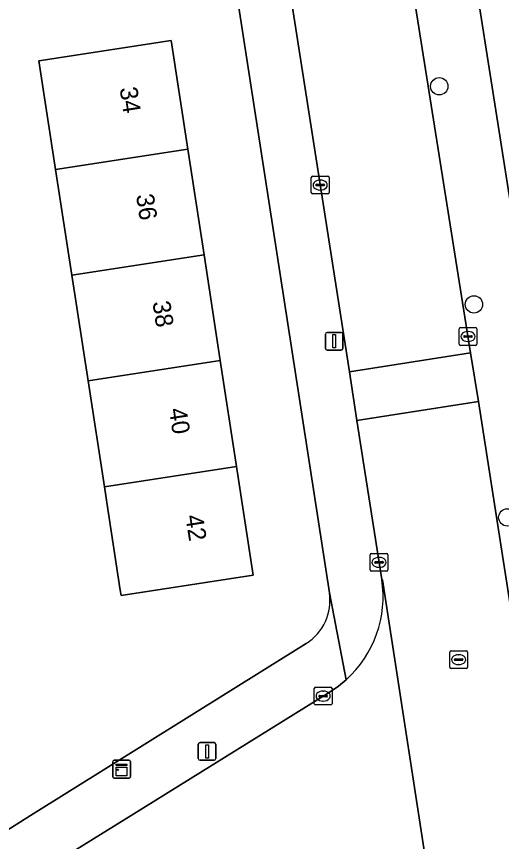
# Model space of a CAD drawing. Extents: x 160077 to 160948, y 386481 to 387498.
# Drawn here: x 160256.07 to 160283.4, y 387248.54 to 387295.04 of the extents above; entities that cross this region are included whole.
import ezdxf

# ---------------------------------------------------------------- set-up
doc = ezdxf.new("R2010")
doc.units = 0
for name, color, linetype in [('IMGEO_Boom', 7, 'Continuous'), ('IMGEO_Erf', 7, 'Continuous'), ('IMGEO_Kast', 7, 'Continuous'), ('IMGEO_Kolk', 7, 'Continuous'), ('IMGEO_Lichtmast', 7, 'Continuous'), ('IMGEO_Pand', 7, 'Continuous'), ('IMGEO_Pand_nummerreeks', 7, 'Continuous'), ('IMGEO_Rijbaan_lokaal_open', 7, 'Continuous'), ('IMGEO_Rioolput', 7, 'Continuous'), ('IMGEO_Voetpad_open', 7, 'Continuous')]:
    doc.layers.add(name, color=color, linetype=linetype)

msp = doc.modelspace()

# ---------------------------------------------------------------- linework, layer by layer
at = {"layer": 'IMGEO_Boom'}
for centre in [(160279.891, 387291.102), (160281.849, 387278.808), (160283.73, 387266.804)]:
    msp.add_circle(centre, 0.489, dxfattribs=at)
at = {"layer": 'IMGEO_Erf'}
for points in [[(160301.814, 387326.925), (160277.816, 387323.142), (160287.045, 387264.59)], [(160268.179, 387298.227), (160244.041, 387294.473), (160244.935, 387288.727), (160247.466, 387289.115), (160248.12, 387284.853), (160245.589, 387284.465), (160249.833, 387256.711), (160251.499, 387253.52), (160254.584, 387248.579), (160256.86, 387250), (160272.398, 387259.702)], [(160273.704, 387262.548), (160268.179, 387298.227)]]:
    msp.add_lwpolyline(points, dxfattribs=at)
msp.add_lwpolyline([(160261.922, 387262.702), (160261.163, 387267.644), (160261.026, 387268.535), (160260.11, 387274.495), (160259.195, 387280.456), (160258.279, 387286.416), (160257.337, 387292.547), (160264.783, 387293.691), (160265.725, 387287.56), (160266.641, 387281.6), (160267.557, 387275.639), (160268.472, 387269.679), (160269.414, 387263.549), (160261.968, 387262.405)], close=True, dxfattribs=at)
msp.add_arc((160270.897, 387262.113), 2.84, 301.8984, 8.8018, dxfattribs=at)
at = {"layer": 'IMGEO_Kast'}
for p, q in [((160261.495, 387252.19), (160261.495, 387253.031)), ((160261.495, 387253.031), (160261.495, 387252.19)), ((160261.57, 387253.115), (160262.411, 387253.115)), ((160262.411, 387253.115), (160261.57, 387253.115)), ((160262.495, 387253.04), (160262.495, 387252.199)), ((160262.495, 387252.199), (160262.495, 387253.04)), ((160262.42, 387252.115), (160261.579, 387252.115)), ((160261.579, 387252.115), (160262.42, 387252.115))]:
    msp.add_line(p, q, dxfattribs=at)
for points in [[(160261.69, 387252.905), (160262.29, 387252.905), (160262.29, 387252.82), (160261.69, 387252.82), (160261.69, 387252.905)], [(160261.69, 387252.73), (160262.29, 387252.73), (160262.29, 387252.241), (160261.69, 387252.241), (160261.69, 387252.73)]]:
    msp.add_lwpolyline(points, dxfattribs=at)
msp.add_circle((160261.774, 387252.579), 0.0377, dxfattribs=at)
for centre, start, end in [((160261.573, 387253.037), 92.4484, 184.2845), ((160261.573, 387253.037), 92.4484, 184.2845), ((160262.417, 387253.037), 2.4484, 94.2845), ((160262.417, 387253.037), 2.4484, 94.2845), ((160261.573, 387252.193), 182.4484, 274.2845), ((160261.573, 387252.193), 182.4484, 274.2845), ((160262.417, 387252.193), 272.4484, 4.2845), ((160262.417, 387252.193), 272.4484, 4.2845)]:
    msp.add_arc(centre, 0.0779, start, end, dxfattribs=at)
at = {"layer": 'IMGEO_Kolk'}
for p, q in [((160272.685, 387285.111), (160272.685, 387285.963)), ((160272.76, 387286.037), (160273.612, 387286.037)), ((160273.686, 387285.963), (160273.686, 387285.111)), ((160272.944, 387285.531), (160272.944, 387285.543)), ((160273.382, 387285.494), (160272.984, 387285.494)), ((160272.987, 387285.58), (160273.385, 387285.58)), ((160273.173, 387285.817), (160273.198, 387285.817)), ((160273.428, 387285.543), (160273.428, 387285.531)), ((160273.612, 387285.037), (160272.76, 387285.037)), ((160273.196, 387285.257), (160273.171, 387285.257)), ((160281.013, 387276.574), (160281.013, 387277.426)), ((160281.088, 387277.5), (160281.94, 387277.5)), ((160281.315, 387277.043), (160281.713, 387277.043)), ((160281.501, 387277.28), (160281.526, 387277.28)), ((160282.014, 387277.426), (160282.014, 387276.574)), ((160281.272, 387276.994), (160281.272, 387277.006)), ((160281.71, 387276.957), (160281.312, 387276.957)), ((160281.524, 387276.72), (160281.499, 387276.72)), ((160281.756, 387277.006), (160281.756, 387276.994)), ((160281.94, 387276.5), (160281.088, 387276.5)), ((160276.001, 387263.844), (160276.001, 387264.696)), ((160276.076, 387264.77), (160276.928, 387264.77)), ((160276.489, 387264.55), (160276.514, 387264.55)), ((160277.002, 387264.696), (160277.002, 387263.844)), ((160276.26, 387264.264), (160276.26, 387264.276)), ((160276.698, 387264.227), (160276.3, 387264.227)), ((160276.303, 387264.313), (160276.701, 387264.313)), ((160276.744, 387264.276), (160276.744, 387264.264)), ((160276.928, 387263.77), (160276.076, 387263.77)), ((160276.512, 387263.99), (160276.487, 387263.99)), ((160272.851, 387256.306), (160272.851, 387257.158)), ((160272.926, 387257.232), (160273.778, 387257.232)), ((160273.852, 387257.158), (160273.852, 387256.306)), ((160273.11, 387256.726), (160273.11, 387256.738)), ((160273.548, 387256.689), (160273.15, 387256.689)), ((160273.153, 387256.775), (160273.551, 387256.775)), ((160273.339, 387257.012), (160273.364, 387257.012)), ((160273.594, 387256.738), (160273.594, 387256.726)), ((160273.778, 387256.232), (160272.926, 387256.232)), ((160273.362, 387256.452), (160273.337, 387256.452))]:
    msp.add_line(p, q, dxfattribs=at)
for points in [[(160272.685, 387285.111), (160272.685, 387285.963)], [(160272.76, 387286.037), (160273.612, 387286.037)], [(160273.686, 387285.963), (160273.686, 387285.111)], [(160273.612, 387285.037), (160272.76, 387285.037)], [(160281.013, 387276.574), (160281.013, 387277.426)], [(160281.088, 387277.5), (160281.94, 387277.5)], [(160282.014, 387277.426), (160282.014, 387276.574)], [(160281.94, 387276.5), (160281.088, 387276.5)], [(160276.001, 387263.844), (160276.001, 387264.696)], [(160276.076, 387264.77), (160276.928, 387264.77)], [(160277.002, 387264.696), (160277.002, 387263.844)], [(160276.928, 387263.77), (160276.076, 387263.77)], [(160272.851, 387256.306), (160272.851, 387257.158)], [(160272.926, 387257.232), (160273.778, 387257.232)], [(160273.852, 387257.158), (160273.852, 387256.306)], [(160273.778, 387256.232), (160272.926, 387256.232)]]:
    msp.add_lwpolyline(points, dxfattribs=at)
for centre, radius, start, end in [((160272.762, 387285.961), 0.0765, 91.552, 178.448), ((160272.762, 387285.961), 0.0765, 91.552, 178.448), ((160273.61, 387285.961), 0.0765, 1.552, 88.448), ((160273.61, 387285.961), 0.0765, 1.552, 88.448), ((160272.984, 387285.54), 0.0403, 85.8775, 175.7526), ((160272.981, 387285.53), 0.0366, 178.938, 274.7102), ((160273.385, 387285.537), 0.043, 264.8664, 352.4533), ((160273.389, 387285.542), 0.0386, 1.7309, 96.639), ((160272.762, 387285.113), 0.0765, 181.552, 268.448), ((160272.762, 387285.113), 0.0765, 181.552, 268.448), ((160273.61, 387285.113), 0.0765, 271.552, 358.448), ((160273.61, 387285.113), 0.0765, 271.552, 358.448), ((160281.09, 387277.424), 0.0765, 91.552, 178.448), ((160281.09, 387277.424), 0.0765, 91.552, 178.448), ((160281.312, 387277.003), 0.0403, 85.8775, 175.7526), ((160281.717, 387277.005), 0.0386, 1.7309, 96.639), ((160281.938, 387277.424), 0.0765, 1.552, 88.448), ((160281.938, 387277.424), 0.0765, 1.552, 88.448), ((160281.309, 387276.993), 0.0366, 178.938, 274.7102), ((160281.713, 387277), 0.043, 264.8664, 352.4533), ((160281.09, 387276.576), 0.0765, 181.552, 268.448), ((160281.09, 387276.576), 0.0765, 181.552, 268.448), ((160281.938, 387276.576), 0.0765, 271.552, 358.448), ((160281.938, 387276.576), 0.0765, 271.552, 358.448), ((160276.078, 387264.694), 0.0765, 91.552, 178.448), ((160276.078, 387264.694), 0.0765, 91.552, 178.448), ((160276.926, 387264.694), 0.0765, 1.552, 88.448), ((160276.926, 387264.694), 0.0765, 1.552, 88.448), ((160276.3, 387264.273), 0.0403, 85.8775, 175.7526), ((160276.297, 387264.263), 0.0366, 178.938, 274.7102), ((160276.701, 387264.27), 0.043, 264.8664, 352.4533), ((160276.705, 387264.275), 0.0386, 1.7309, 96.639), ((160276.078, 387263.846), 0.0765, 181.552, 268.448), ((160276.078, 387263.846), 0.0765, 181.552, 268.448), ((160276.926, 387263.846), 0.0765, 271.552, 358.448), ((160276.926, 387263.846), 0.0765, 271.552, 358.448), ((160272.928, 387257.156), 0.0765, 91.552, 178.448), ((160272.928, 387257.156), 0.0765, 91.552, 178.448), ((160273.776, 387257.156), 0.0765, 1.552, 88.448), ((160273.776, 387257.156), 0.0765, 1.552, 88.448), ((160273.15, 387256.735), 0.0403, 85.8775, 175.7526), ((160273.147, 387256.725), 0.0366, 178.938, 274.7102), ((160273.551, 387256.732), 0.043, 264.8664, 352.4533), ((160273.555, 387256.737), 0.0386, 1.7309, 96.639), ((160272.928, 387256.308), 0.0765, 181.552, 268.448), ((160272.928, 387256.308), 0.0765, 181.552, 268.448), ((160273.776, 387256.308), 0.0765, 271.552, 358.448), ((160273.776, 387256.308), 0.0765, 271.552, 358.448)]:
    msp.add_arc(centre, radius, start, end, dxfattribs=at)
for centre, major_axis, ratio, start_param, end_param in [((160273.172, 387285.537), (-0.387, 0.002), 0.722429, 4.712389, 7.853982), ((160273.197, 387285.537), (-0.39, 0.002), 0.717154, 1.570796, 4.712389), ((160281.5, 387277), (-0.387, 0.002), 0.722429, 4.712389, 7.853982), ((160281.525, 387277), (-0.39, 0.002), 0.717154, 1.570796, 4.712389), ((160276.488, 387264.27), (-0.387, 0.002), 0.722429, 4.712389, 7.853982), ((160276.513, 387264.27), (-0.39, 0.002), 0.717154, 1.570796, 4.712389), ((160273.338, 387256.732), (-0.387, 0.002), 0.722429, 4.712389, 7.853982), ((160273.363, 387256.732), (-0.39, 0.002), 0.717154, 1.570796, 4.712389)]:
    msp.add_ellipse(centre, major_axis=major_axis, ratio=ratio, start_param=start_param, end_param=end_param, dxfattribs=at)
at = {"layer": 'IMGEO_Lichtmast'}
for p, q in [((160273.479, 387276.33), (160273.479, 387277.13)), ((160273.479, 387277.13), (160273.479, 387276.33)), ((160273.579, 387277.23), (160274.369, 387277.23)), ((160274.369, 387277.23), (160273.579, 387277.23)), ((160274.469, 387277.13), (160274.469, 387276.33)), ((160274.469, 387276.33), (160274.469, 387277.13)), ((160274.369, 387276.23), (160273.579, 387276.23)), ((160273.579, 387276.23), (160274.369, 387276.23)), ((160266.316, 387253.216), (160266.316, 387254.016)), ((160266.316, 387254.016), (160266.316, 387253.216)), ((160266.416, 387254.116), (160267.206, 387254.116)), ((160267.206, 387254.116), (160266.416, 387254.116)), ((160267.306, 387254.016), (160267.306, 387253.216)), ((160267.306, 387253.216), (160267.306, 387254.016)), ((160267.206, 387253.116), (160266.416, 387253.116)), ((160266.416, 387253.116), (160267.206, 387253.116))]:
    msp.add_line(p, q, dxfattribs=at)
for points in [[(160273.899, 387277.105), (160274.049, 387277.105), (160274.049, 387276.355), (160273.899, 387276.355), (160273.899, 387277.105)], [(160266.736, 387253.991), (160266.886, 387253.991), (160266.886, 387253.241), (160266.736, 387253.241), (160266.736, 387253.991)]]:
    msp.add_lwpolyline(points, dxfattribs=at)
for centre, start, end in [((160273.579, 387277.13), 90, 180), ((160273.579, 387277.13), 90, 180), ((160274.369, 387277.13), 0, 90), ((160274.369, 387277.13), 360, 90), ((160273.579, 387276.33), 180, 270), ((160273.579, 387276.33), 180, 270), ((160274.369, 387276.33), 270, 0), ((160274.369, 387276.33), 270, 0), ((160266.416, 387254.016), 90, 180), ((160266.416, 387254.016), 90, 180), ((160267.206, 387254.016), 0, 90), ((160267.206, 387254.016), 360, 90), ((160266.416, 387253.216), 180, 270), ((160266.416, 387253.216), 180, 270), ((160267.206, 387253.216), 270, 0), ((160267.206, 387253.216), 270, 0)]:
    msp.add_arc(centre, 0.1, start, end, dxfattribs=at)
at = {"layer": 'IMGEO_Pand'}
for points in [[(160265.725, 387287.56), (160264.783, 387293.691), (160257.337, 387292.547), (160258.279, 387286.416)], [(160266.641, 387281.6), (160265.725, 387287.56), (160258.279, 387286.416), (160259.195, 387280.456)], [(160259.195, 387280.456), (160260.11, 387274.495), (160267.557, 387275.639), (160266.641, 387281.6)], [(160268.472, 387269.679), (160267.557, 387275.639), (160260.11, 387274.495), (160261.026, 387268.535)], [(160261.922, 387262.702), (160261.968, 387262.405), (160269.414, 387263.549), (160268.472, 387269.679), (160261.026, 387268.535), (160261.163, 387267.644)]]:
    msp.add_lwpolyline(points, close=True, dxfattribs=at)
at = {"layer": 'IMGEO_Rijbaan_lokaal_open'}
for points in [[(160277.217, 387304.02), (160273.892, 387325.164), (160273.299, 387328.934), (160272.796, 387332.128), (160265.973, 387331.055), (160268.704, 387313.984), (160271.418, 387296.886), (160274.828, 387275.015), (160281.66, 387276.081)], [(160281.66, 387276.081), (160274.828, 387275.015), (160275.256, 387272.268), (160282.097, 387273.333)], [(160285.741, 387250), (160283.546, 387264.055), (160282.097, 387273.333), (160275.256, 387272.268), (160276.653, 387263.308), (160276.693, 387263.285), (160279.614, 387244.385), (160279.601, 387244.335), (160285.014, 387209.762), (160291.872, 387210.855), (160290.814, 387217.485), (160290.789, 387217.495), (160287.904, 387236.041), (160287.919, 387236.059)]]:
    msp.add_lwpolyline(points, close=True, dxfattribs=at)
for points in [[(160279.601, 387244.335), (160279.614, 387244.385), (160276.693, 387263.285), (160276.653, 387263.308)], [(160274.649, 387257.656), (160274.213, 387257.296), (160273.747, 387256.976), (160262.537, 387250), (160259.479, 387248.097), (160244.666, 387238.867), (160248.353, 387232.952), (160254.007, 387236.487), (160272.141, 387247.754)]]:
    msp.add_lwpolyline(points, dxfattribs=at)
msp.add_arc((160270.408, 387262.341), 6.32, 312.1542, 8.8003, dxfattribs=at)
at = {"layer": 'IMGEO_Rioolput'}
for p, q in [((160280.487, 387258.361), (160280.487, 387259.213)), ((160280.562, 387259.287), (160281.414, 387259.287)), ((160280.975, 387259.067), (160281, 387259.067)), ((160281.488, 387259.213), (160281.488, 387258.361)), ((160280.746, 387258.781), (160280.746, 387258.793)), ((160281.184, 387258.744), (160280.786, 387258.744)), ((160280.789, 387258.83), (160281.187, 387258.83)), ((160280.998, 387258.507), (160280.973, 387258.507)), ((160281.23, 387258.793), (160281.23, 387258.781)), ((160281.414, 387258.287), (160280.562, 387258.287))]:
    msp.add_line(p, q, dxfattribs=at)
for points in [[(160280.487, 387258.361), (160280.487, 387259.213)], [(160280.562, 387259.287), (160281.414, 387259.287)], [(160281.488, 387259.213), (160281.488, 387258.361)], [(160281.414, 387258.287), (160280.562, 387258.287)]]:
    msp.add_lwpolyline(points, dxfattribs=at)
for centre, radius, start, end in [((160280.564, 387259.211), 0.0765, 91.552, 178.448), ((160280.564, 387259.211), 0.0765, 91.552, 178.448), ((160281.412, 387259.211), 0.0765, 1.552, 88.448), ((160281.412, 387259.211), 0.0765, 1.552, 88.448), ((160280.786, 387258.79), 0.0403, 85.8775, 175.7526), ((160280.783, 387258.78), 0.0366, 178.938, 274.7102), ((160281.187, 387258.787), 0.043, 264.8664, 352.4533), ((160281.191, 387258.792), 0.0386, 1.7309, 96.639), ((160280.564, 387258.363), 0.0765, 181.552, 268.448), ((160280.564, 387258.363), 0.0765, 181.552, 268.448), ((160281.412, 387258.363), 0.0765, 271.552, 358.448), ((160281.412, 387258.363), 0.0765, 271.552, 358.448)]:
    msp.add_arc(centre, radius, start, end, dxfattribs=at)
for centre, major_axis, ratio, start_param, end_param in [((160280.974, 387258.787), (-0.387, 0.002), 0.722429, 4.712389, 7.853982), ((160280.999, 387258.787), (-0.39, 0.002), 0.717154, 1.570796, 4.712389)]:
    msp.add_ellipse(centre, major_axis=major_axis, ratio=ratio, start_param=start_param, end_param=end_param, dxfattribs=at)
at = {"layer": 'IMGEO_Voetpad_open'}
for points in [[(160271.331, 387341.446), (160272.364, 387334.875), (160272.796, 387332.128), (160273.299, 387328.934), (160273.792, 387329.015), (160274.385, 387325.245), (160273.892, 387325.164), (160277.217, 387304.02), (160281.66, 387276.081), (160282.097, 387273.333), (160283.546, 387264.055), (160285.741, 387250), (160287.919, 387236.059)], [(160292.304, 387231.224), (160291.461, 387236.621), (160289.345, 387250), (160287.045, 387264.59), (160277.816, 387323.142)], [(160265.095, 387318.889), (160265.755, 387313.62), (160266.61, 387307.984), (160267.225, 387303.929), (160268.179, 387298.227), (160273.704, 387262.548), (160274.649, 387257.656)], [(160275.256, 387272.268), (160274.828, 387275.015), (160271.418, 387296.886), (160268.704, 387313.984)], [(160276.653, 387263.308), (160275.256, 387272.268)], [(160230.858, 387230.252), (160230.944, 387230.31), (160231.101, 387230.415), (160242.323, 387237.407), (160244.666, 387238.867), (160259.479, 387248.097), (160262.537, 387250), (160273.747, 387256.976), (160274.213, 387257.296), (160274.649, 387257.656), (160273.704, 387262.548)], [(160272.398, 387259.702), (160256.86, 387250), (160254.584, 387248.579), (160253.275, 387247.762), (160201.816, 387215.631), (160200.429, 387214.746), (160199.92, 387214.428), (160196.955, 387212.573), (160189.118, 387207.631), (160183.618, 387204.16)]]:
    msp.add_lwpolyline(points, dxfattribs=at)
for centre, radius, start, end in [((160270.408, 387262.341), 6.32, 312.1542, 8.8003), ((160270.897, 387262.113), 2.84, 301.8984, 8.8018)]:
    msp.add_arc(centre, radius, start, end, dxfattribs=at)

# ---------------------------------------------------------------- texts
at = {"layer": 'IMGEO_Pand_nummerreeks'}
for s, p in [('34', (160261.879, 387290.995)), ('36', (160262.805, 387284.967)), ('38', (160263.731, 387278.936)), ('40', (160264.657, 387272.907)), ('42', (160265.583, 387266.885))]:
    msp.add_text(s, height=1, rotation=278.7346, dxfattribs=at).set_placement(p)

doc.saveas('drawing.dxf')
